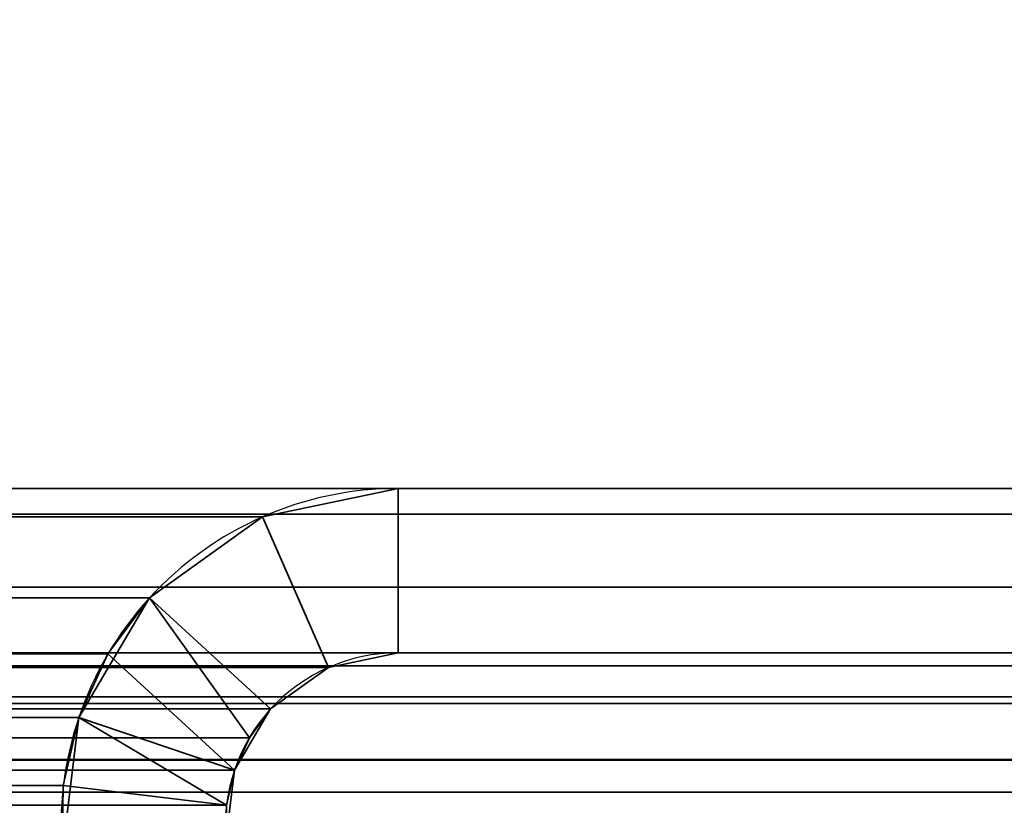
# Model space of a CAD drawing. Header units: millimetres. Extents: x -603 to 3703, y -115 to 193.
# Tile 314 of 656: x 400.01 to 409, y 14.61 to 21.78. Entities that reach past the tile are written whole.
import ezdxf

# ---------------------------------------------------------------- set-up
doc = ezdxf.new("R2010")
doc.units = ezdxf.units.MM
doc.layers.add('151', color=7, linetype='Continuous', true_color=0xffffff)

# ---------------------------------------------------------------- blocks, each defined once
blk = doc.blocks.new('UG_SURFACE_001')
at = {"layer": '151', "color": 252, "linetype": 'Continuous', "lineweight": 35}
for points in [[(603, -18, 2212.25), (603, 174.4, 2212.25), (-603, 174.4, 2212.25), (-603, -18, 2212.25)], [(-453, -18, 2062.2499), (-453, 174.4, 2062.2499), (453, 174.4, 2062.2499), (453, -18, 2062.2499)]]:
    blk.add_3dface(points, dxfattribs=at)
blk = doc.blocks.new('UG_SURFACE_009')
at = {"layer": '151', "color": 252, "linetype": 'Continuous', "lineweight": 35}
for points in [[(411.42, 17.5, 2020.6699), (-411.42, 17.5, 2020.6699), (-412.5987, 17.2655, 2021.8487), (412.5987, 17.2655, 2021.8487)], [(-411.42, 17.5, 2020.6699), (411.42, 17.5, 2020.6699), (403.4673, 17.5, 2012.7172), (-403.4673, 17.5, 2012.7172)], [(402.2269, 17.2392, 2011.477), (-402.2269, 17.2392, 2011.477), (-403.4673, 17.5, 2012.7172), (403.4673, 17.5, 2012.7172)], [(403.4673, 16, 2012.7172), (402.831, 15.8662, 2012.0809), (402.2269, 17.2392, 2011.477), (403.4673, 17.5, 2012.7172)], [(411.42, 16, 2020.6699), (403.4673, 16, 2012.7172), (403.4673, 17.5, 2012.7172), (411.42, 17.5, 2020.6699)], [(412.5987, 17.2655, 2021.8487), (-412.5987, 17.2655, 2021.8487), (-413.5979, 16.5979, 2022.8479), (413.5979, 16.5979, 2022.8479)], [(401.1965, 16.5008, 2010.4465), (-401.1965, 16.5008, 2010.4465), (-402.2269, 17.2392, 2011.477), (402.2269, 17.2392, 2011.477)], [(401.1965, 16.5008, 2010.4465), (402.2269, 17.2392, 2011.477), (402.831, 15.8662, 2012.0809), (402.3024, 15.4874, 2011.5523)], [(413.5979, 16.5979, 2022.8479), (-413.5979, 16.5979, 2022.8479), (-414.2655, 15.5987, 2023.5155), (414.2655, 15.5987, 2023.5155)], [(-400.8169, 15.989, 2010.067), (-401.1965, 16.5008, 2010.4465), (401.1965, 16.5008, 2010.4465)], [(-400.8169, 15.989, 2010.067), (401.1965, 16.5008, 2010.4465), (400.8169, 15.989, 2010.067)], [(402.1077, 15.2249, 2011.3578), (401.9712, 14.9279, 2011.2212), (400.8169, 15.989, 2010.067), (401.1965, 16.5008, 2010.4465)], [(401.1965, 16.5008, 2010.4465), (402.3024, 15.4874, 2011.5523), (402.1077, 15.2249, 2011.3578)], [(412.0246, 15.8797, 2021.2746), (-412.0246, 15.8797, 2021.2746), (-411.42, 16, 2020.6699), (411.42, 16, 2020.6699)], [(-411.42, 16, 2020.6699), (-403.4673, 16, 2012.7172), (403.4673, 16, 2012.7172), (411.42, 16, 2020.6699)], [(403.4673, 16, 2012.7172), (-403.4673, 16, 2012.7172), (-402.831, 15.8662, 2012.0809), (402.831, 15.8662, 2012.0809)], [(400.8169, 15.989, 2010.067), (-400.5508, 15.41, 2009.8007), (-400.8169, 15.989, 2010.067)], [(400.8169, 15.989, 2010.067), (400.5508, 15.41, 2009.8007), (-400.5508, 15.41, 2009.8007)], [(400.5508, 15.41, 2009.8007), (400.8169, 15.989, 2010.067), (401.9712, 14.9279, 2011.2212), (401.8987, 14.6091, 2011.1487)], [(412.5372, 15.5372, 2021.7872), (-412.5372, 15.5372, 2021.7872), (-412.0246, 15.8797, 2021.2746), (412.0246, 15.8797, 2021.2746)], [(402.831, 15.8662, 2012.0809), (-402.831, 15.8662, 2012.0809), (-402.3024, 15.4874, 2011.5523), (402.3024, 15.4874, 2011.5523)], [(414.4408, 15.0209, 2023.6907), (414.2655, 15.5987, 2023.5155), (-414.2655, 15.5987, 2023.5155), (-414.4408, 15.0209, 2023.6907)], [(412.8797, 15.0246, 2022.1298), (-412.8797, 15.0246, 2022.1298), (-412.5372, 15.5372, 2021.7872), (412.5372, 15.5372, 2021.7872)], [(402.1077, 15.2249, 2011.3578), (-402.3024, 15.4874, 2011.5523), (-402.1077, 15.2249, 2011.3578)], [(402.1077, 15.2249, 2011.3578), (402.3024, 15.4874, 2011.5523), (-402.3024, 15.4874, 2011.5523)], [(-400.4095, 14.7887, 2009.6595), (-400.5508, 15.41, 2009.8007), (400.5508, 15.41, 2009.8007)], [(-400.4095, 14.7887, 2009.6595), (400.5508, 15.41, 2009.8007), (400.4095, 14.7887, 2009.6595)], [(401.8987, 14.6091, 2011.1487), (400.4095, 14.7887, 2009.6595), (400.5508, 15.41, 2009.8007)], [(-402.1077, 15.2249, 2011.3578), (401.9712, 14.9279, 2011.2212), (402.1077, 15.2249, 2011.3578)], [(-402.1077, 15.2249, 2011.3578), (-401.9712, 14.9279, 2011.2212), (401.9712, 14.9279, 2011.2212)], [(-414.4408, 15.0209, 2023.6907), (-414.5, 14.42, 2023.7501), (414.5, 14.42, 2023.7501)], [(-414.4408, 15.0209, 2023.6907), (414.5, 14.42, 2023.7501), (414.4408, 15.0209, 2023.6907)], [(-412.9696, 14.7282, 2022.2197), (-412.8797, 15.0246, 2022.1298), (412.8797, 15.0246, 2022.1298), (412.9696, 14.7282, 2022.2197)], [(401.8987, 14.6091, 2011.1487), (-401.9712, 14.9279, 2011.2212), (-401.8987, 14.6091, 2011.1487)], [(401.8987, 14.6091, 2011.1487), (401.9712, 14.9279, 2011.2212), (-401.9712, 14.9279, 2011.2212)], [(400.4095, 14.7887, 2009.6595), (-400.3991, 14.1516, 2009.649), (-400.4095, 14.7887, 2009.6595)], [(400.4095, 14.7887, 2009.6595), (400.3991, 14.1516, 2009.649), (-400.3991, 14.1516, 2009.649)], [(400.3991, 14.1516, 2009.649), (400.4095, 14.7887, 2009.6595), (401.8987, 14.6091, 2011.1487), (401.8933, 14.2823, 2011.1434)], [(413, 14.42, 2022.2499), (-413, 14.42, 2022.2499), (-412.9696, 14.7282, 2022.2197)], [(412.9696, 14.7282, 2022.2197), (413, 14.42, 2022.2499), (-412.9696, 14.7282, 2022.2197)], [(-401.8987, 14.6091, 2011.1487), (401.8933, 14.2823, 2011.1434), (401.8987, 14.6091, 2011.1487)], [(-401.8987, 14.6091, 2011.1487), (-401.8933, 14.2823, 2011.1434), (401.8933, 14.2823, 2011.1434)]]:
    blk.add_3dface(points, dxfattribs=at)
blk = doc.blocks.new('UG_SURFACE_010')
at = {"layer": '151', "color": 252, "linetype": 'Continuous', "lineweight": 35}
for points in [[(403.4673, 17.5, 2012.7172), (403.4673, 17.5, -8.75), (402.2269, 17.2392, -8.75), (402.2269, 17.2392, 2011.477)], [(403.4673, 16, -8.75), (402.831, 15.8662, -8.75), (402.2269, 17.2392, -8.75), (403.4673, 17.5, -8.75)], [(403.4673, 17.5, 2012.7172), (402.2269, 17.2392, 2011.477), (402.831, 15.8662, 2012.0809), (403.4673, 16, 2012.7172)], [(411.42, 17.5, 2020.6699), (411.42, 17.5, -8.75), (403.4673, 17.5, -8.75), (403.4673, 17.5, 2012.7172)], [(411.42, 16, -8.75), (403.4673, 16, -8.75), (403.4673, 17.5, -8.75), (411.42, 17.5, -8.75)], [(411.42, 17.5, 2020.6699), (403.4673, 17.5, 2012.7172), (403.4673, 16, 2012.7172), (411.42, 16, 2020.6699)], [(402.2269, 17.2392, 2011.477), (402.2269, 17.2392, -8.75), (401.1965, 16.5008, -8.75), (401.1965, 16.5008, 2010.4465)], [(402.831, 15.8662, -8.75), (402.3024, 15.4874, -8.75), (401.1965, 16.5008, -8.75), (402.2269, 17.2392, -8.75)], [(402.3024, 15.4874, 2011.5523), (402.831, 15.8662, 2012.0809), (402.2269, 17.2392, 2011.477), (401.1965, 16.5008, 2010.4465)], [(401.1965, 16.5008, -8.75), (400.5508, 15.41, -8.75), (400.5508, 15.41, 2009.8007)], [(400.5508, 15.41, 2009.8007), (400.8169, 15.989, 2010.067), (401.1965, 16.5008, -8.75)], [(402.3024, 15.4874, -8.75), (401.9712, 14.9279, -8.75), (400.5508, 15.41, -8.75), (401.1965, 16.5008, -8.75)], [(400.8169, 15.989, 2010.067), (401.1965, 16.5008, 2010.4465), (401.1965, 16.5008, -8.75)], [(401.1965, 16.5008, 2010.4465), (400.8169, 15.989, 2010.067), (401.9712, 14.9279, 2011.2212), (402.1077, 15.2249, 2011.3578)], [(402.1077, 15.2249, 2011.3578), (402.3024, 15.4874, 2011.5523), (401.1965, 16.5008, 2010.4465)], [(402.831, 15.8662, 2012.0809), (402.831, 15.8662, -8.75), (403.4673, 16, -8.75), (403.4673, 16, 2012.7172)], [(411.42, 16, 2020.6699), (403.4673, 16, 2012.7172), (403.4673, 16, -8.75), (411.42, 16, -8.75)], [(401.8987, 14.6091, 2011.1487), (401.9712, 14.9279, 2011.2212), (400.8169, 15.989, 2010.067), (400.5508, 15.41, 2009.8007)], [(402.3024, 15.4874, 2011.5523), (402.3024, 15.4874, -8.75), (402.831, 15.8662, -8.75), (402.831, 15.8662, 2012.0809)], [(402.1077, 15.2249, 2011.3578), (401.9712, 14.9279, -8.75), (402.3024, 15.4874, -8.75)], [(402.3024, 15.4874, -8.75), (402.3024, 15.4874, 2011.5523), (402.1077, 15.2249, 2011.3578)], [(400.5508, 15.41, -8.75), (400.3991, 14.1516, -8.75), (400.3991, 14.1516, 2009.649)], [(400.3991, 14.1516, 2009.649), (400.4095, 14.7887, 2009.6595), (400.5508, 15.41, -8.75)], [(400.3991, 14.1516, -8.75), (400.5508, 15.41, -8.75), (401.9712, 14.9279, -8.75), (401.8933, 14.2823, -8.75)], [(400.4095, 14.7887, 2009.6595), (400.5508, 15.41, 2009.8007), (400.5508, 15.41, -8.75)], [(400.5508, 15.41, 2009.8007), (400.4095, 14.7887, 2009.6595), (401.8987, 14.6091, 2011.1487)], [(402.1077, 15.2249, 2011.3578), (401.9712, 14.9279, 2011.2212), (401.9712, 14.9279, -8.75)], [(401.8987, 14.6091, 2011.1487), (401.8933, 14.2823, -8.75), (401.9712, 14.9279, -8.75)], [(401.9712, 14.9279, -8.75), (401.9712, 14.9279, 2011.2212), (401.8987, 14.6091, 2011.1487)], [(401.8933, 14.2823, 2011.1434), (401.8987, 14.6091, 2011.1487), (400.4095, 14.7887, 2009.6595), (400.3991, 14.1516, 2009.649)], [(401.8987, 14.6091, 2011.1487), (401.8933, 14.2823, 2011.1434), (401.8933, 14.2823, -8.75)]]:
    blk.add_3dface(points, dxfattribs=at)

msp = doc.modelspace()

# ---------------------------------------------------------------- linework, layer by layer
at = {"layer": '151', "linetype": 'Continuous', "lineweight": -3}
for p, q in [((411.42, 17.5, 2020.67), (-411.42, 17.5, 2020.67)), ((403.4673, 17.5, 2012.7173), (-403.4673, 17.5, 2012.7173)), ((411.42, 17.5, -8.75), (403.4673, 17.5, -8.75)), ((403.4673, 17.5, -8.75), (403.4673, 17.5, 2012.7173)), ((411.42, 17.5, 2020.67), (403.4673, 17.5, 2012.7173)), ((411.42, 17.5, 2020.67), (403.4673, 17.5, 2012.7173)), ((411.42, 16, 2020.67), (-411.42, 16, 2020.67)), ((403.4673, 16, 2012.7173), (-403.4673, 16, 2012.7173)), ((403.4673, 16, -8.75), (403.4673, 16, 2012.7173)), ((411.42, 16, 2020.67), (403.4673, 16, 2012.7173)), ((411.42, 16, -8.75), (403.4673, 16, -8.75)), ((411.42, 16, 2020.67), (403.4673, 16, 2012.7173))]:
    msp.add_line(p, q, dxfattribs=at)
for radius in [3.08, 1.58]:
    msp.add_arc((403.4673, 14.42, -8.75), radius, 90, 185, dxfattribs=at)
at = {"layer": '151', "linetype": 'Continuous', "lineweight": -3, "extrusion": (-0.707107, -6.12323e-17, 0.707107)}
for major_axis, start_param, end_param in [((3.08, 0, 3.08), 1.570796, 3.228859), ((-3.08, 0, -3.08), 4.712389, 6.370452), ((1.58, 0, 1.58), 1.570796, 3.228859), ((-1.58, 0, -1.58), 4.712389, 6.370452)]:
    msp.add_ellipse((403.4673, 14.42, 2012.7173), major_axis=major_axis, ratio=0.707107, start_param=start_param, end_param=end_param, dxfattribs=at)

# ---------------------------------------------------------------- block references
at = {"layer": '151', "linetype": 'Continuous', "lineweight": -3}
for name in ['UG_SURFACE_001', 'UG_SURFACE_009', 'UG_SURFACE_010']:
    msp.add_blockref(name, (0, 0), dxfattribs=at)

doc.saveas('drawing.dxf')
